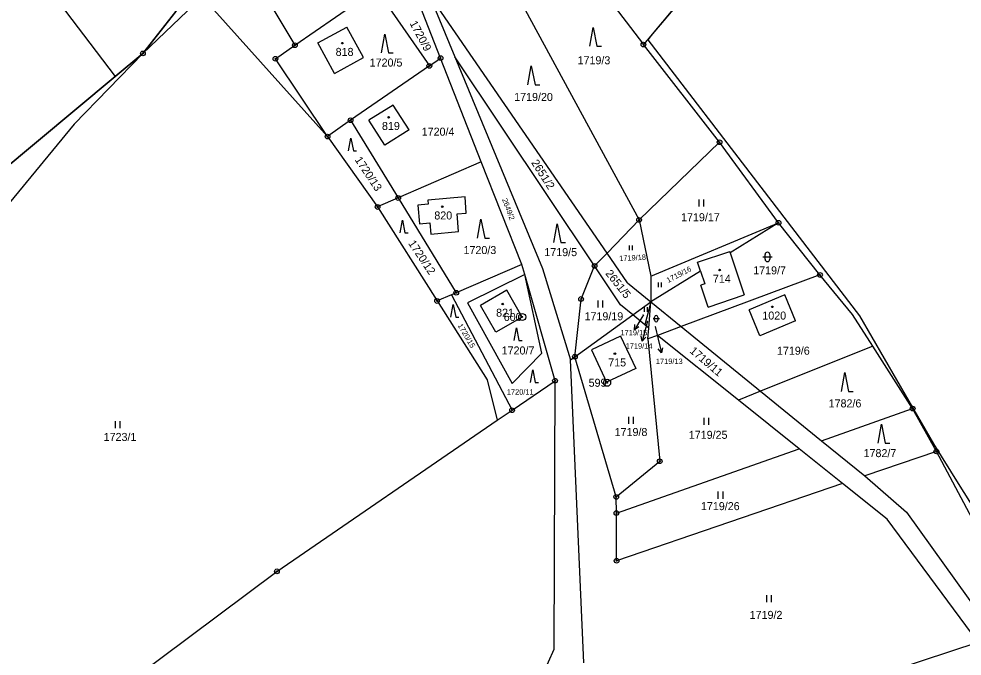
# Model space of a CAD drawing. Extents: x -439246 to -433691, y -1130252 to -1121148.
# Drawn here: x -437320.2 to -437119.9, y -1121865.8 to -1121730.6 of the extents above; entities that cross this region are included whole.
import ezdxf

# ---------------------------------------------------------------- set-up
doc = ezdxf.new("R2010")
doc.units = 0
for name, color, linetype in [('Vrstva 1', 7, 'Continuous'), ('Vrstva 16', 7, 'Continuous'), ('Vrstva 17', 7, 'Continuous'), ('Vrstva 18', 7, 'Continuous'), ('Vrstva 19', 7, 'Continuous'), ('Vrstva 24', 7, 'Continuous'), ('Vrstva 25', 7, 'Continuous'), ('Vrstva 3', 7, 'Continuous'), ('Vrstva 37', 7, 'Continuous'), ('Vrstva 52', 7, 'Continuous')]:
    doc.layers.add(name, color=color, linetype=linetype)

msp = doc.modelspace()

# ---------------------------------------------------------------- linework, layer by layer
at = {"layer": 'Vrstva 1'}
for p, q in [((-437286.85, -1121729.03), (-437293.85, -1121737.9)), ((-437244, -1121770.49), (-437231.36, -1121790.44)), ((-437228.3, -1121789.11), (-437231.36, -1121790.44)), ((-437231.36, -1121790.44), (-437220.77, -1121807.15))]:
    msp.add_line(p, q, dxfattribs=at)
for points in [[(-437362.16, -1121660.73), (-437299.73, -1121742.8)], [(-437218.91, -1121695.01), (-437187.55, -1121736.04)], [(-437224.76, -1121706.29), (-437188.49, -1121773.23)], [(-437239.06, -1121710.91), (-437227.57, -1121738.66)], [(-437271.13, -1121720.17), (-437261.57, -1121736.17)], [(-437293.85, -1121737.9), (-437281.25, -1121725.82)], [(-437281.25, -1121725.82), (-437254.62, -1121755.56)], [(-437261.57, -1121736.17), (-437244.31, -1121724.19)], [(-437244.31, -1121724.19), (-437233.02, -1121740.55)], [(-437230.64, -1121738.9), (-437236.41, -1121724.19)], [(-437195.29, -1121780.26), (-437231.23, -1121728.1)], [(-437180.92, -1121728.14), (-437187.55, -1121736.04)], [(-437256.68, -1121735.68), (-437250.54, -1121732.33)], [(-437247.01, -1121738.78), (-437250.54, -1121732.33)], [(-437253.16, -1121742.13), (-437256.68, -1121735.68)], [(-437265.72, -1121739.05), (-437261.57, -1121736.17)], [(-437171.37, -1121756.74), (-437187.55, -1121736.04)], [(-437293.85, -1121737.9), (-437308.48, -1121752.95)], [(-437293.85, -1121737.9), (-437299.73, -1121742.8)], [(-437254.62, -1121755.56), (-437265.72, -1121739.05)], [(-437253.16, -1121742.13), (-437247.01, -1121738.78)], [(-437233.02, -1121740.55), (-437230.64, -1121738.9)], [(-437222, -1121760.89), (-437230.64, -1121738.9)], [(-437197.93, -1121783), (-437227.57, -1121738.66)], [(-437227.57, -1121738.66), (-437209, -1121783.51)], [(-437233.02, -1121740.55), (-437249.75, -1121752.09)], [(-437299.73, -1121742.8), (-437324.63, -1121763.56)], [(-437240.69, -1121748.86), (-437245.86, -1121752.1)], [(-437237.32, -1121754.15), (-437240.69, -1121748.86)], [(-437308.48, -1121752.95), (-437325.94, -1121774.07)], [(-437249.75, -1121752.09), (-437254.62, -1121755.56)], [(-437249.75, -1121752.09), (-437239.63, -1121768.58)], [(-437242.49, -1121757.39), (-437245.86, -1121752.1)], [(-437254.62, -1121755.56), (-437244, -1121770.49)], [(-437237.32, -1121754.15), (-437242.49, -1121757.39)], [(-437188.49, -1121773.23), (-437171.37, -1121756.74)], [(-437158.87, -1121773.85), (-437171.37, -1121756.74)], [(-437222, -1121760.89), (-437239.63, -1121768.58)], [(-437213.37, -1121782.72), (-437222, -1121760.89)], [(-437239.63, -1121768.58), (-437244, -1121770.49)], [(-437239.63, -1121768.58), (-437227.31, -1121788.68)], [(-437233.24, -1121769.89), (-437235.43, -1121770.09)], [(-437225.4, -1121768.35), (-437233.32, -1121769.05)], [(-437233.32, -1121769.05), (-437233.24, -1121769.89)], [(-437225.2, -1121771.8), (-437225.4, -1121768.35)], [(-437235.43, -1121770.09), (-437235.08, -1121774.07)], [(-437227.14, -1121771.97), (-437225.2, -1121771.8)], [(-437235.08, -1121774.07), (-437232.89, -1121773.88)], [(-437232.89, -1121773.88), (-437232.68, -1121776.23)], [(-437226.81, -1121775.71), (-437227.14, -1121771.97)], [(-437188.49, -1121773.23), (-437195.29, -1121780.26)], [(-437188.49, -1121773.23), (-437185.97, -1121785.2)], [(-437185.97, -1121785.2), (-437158.87, -1121773.85)], [(-437158.87, -1121773.85), (-437169.13, -1121780.21)], [(-437150.06, -1121784.92), (-437158.87, -1121773.85)], [(-437232.68, -1121776.23), (-437226.81, -1121775.71)], [(-437176.06, -1121782.21), (-437169.23, -1121779.92)], [(-437169.13, -1121780.21), (-437169.23, -1121779.92)], [(-437195.29, -1121780.26), (-437197.93, -1121783)], [(-437190.91, -1121786.62), (-437195.29, -1121780.26)], [(-437169.13, -1121780.21), (-437166.13, -1121789.16)], [(-437213.37, -1121782.72), (-437227.31, -1121788.68)], [(-437212.77, -1121784.83), (-437213.37, -1121782.72)], [(-437209, -1121783.51), (-437203.04, -1121802.93)], [(-437200.8, -1121790.02), (-437197.93, -1121783)], [(-437192.43, -1121791.23), (-437197.93, -1121783)], [(-437175.42, -1121784.1), (-437176.06, -1121782.21)], [(-437212.77, -1121784.83), (-437224.95, -1121790.8)], [(-437209.14, -1121801.51), (-437212.77, -1121784.83)], [(-437206.33, -1121807.36), (-437212.77, -1121784.83)], [(-437175.42, -1121784.1), (-437185.97, -1121790.64)], [(-437185.97, -1121785.2), (-437185.97, -1121790.64)], [(-437150.06, -1121784.92), (-437179.56, -1121795.83)], [(-437175.42, -1121784.1), (-437174.52, -1121786.8)], [(-437143.14, -1121793.33), (-437150.06, -1121784.92)], [(-437190.91, -1121786.62), (-437185.97, -1121790.64)], [(-437174.52, -1121786.8), (-437175.37, -1121787.09)], [(-437173.81, -1121791.73), (-437175.37, -1121787.09)], [(-437227.31, -1121788.68), (-437228.3, -1121789.11)], [(-437228.3, -1121789.11), (-437215.46, -1121813.61)], [(-437216.59, -1121788.17), (-437222.18, -1121791.39)], [(-437213.31, -1121793.86), (-437216.59, -1121788.17)], [(-437173.81, -1121791.73), (-437166.13, -1121789.16)], [(-437157.53, -1121789.14), (-437165.1, -1121792.29)], [(-437155.23, -1121794.68), (-437157.53, -1121789.14)], [(-437224.95, -1121790.8), (-437215.43, -1121807.98)], [(-437218.9, -1121797.08), (-437222.18, -1121791.39)], [(-437202.12, -1121802.27), (-437200.8, -1121790.02)], [(-437189.81, -1121793.4), (-437192.43, -1121791.23)], [(-437189.81, -1121793.4), (-437185.97, -1121790.64)], [(-437185.97, -1121790.64), (-437187.24, -1121795.53)], [(-437186.41, -1121796.22), (-437185.97, -1121790.64)], [(-437185.97, -1121790.64), (-437179.56, -1121795.83)], [(-437213.31, -1121793.86), (-437218.9, -1121797.08)], [(-437202.12, -1121802.27), (-437189.81, -1121793.4)], [(-437187.24, -1121795.53), (-437189.81, -1121793.4)], [(-437162.8, -1121797.83), (-437165.1, -1121792.29)], [(-437138.86, -1121800.01), (-437143.14, -1121793.33)], [(-437186.41, -1121796.22), (-437187.24, -1121795.53)], [(-437179.56, -1121795.83), (-437184.59, -1121797.74)], [(-437179.56, -1121795.83), (-437162.66, -1121809.59)], [(-437155.23, -1121794.68), (-437162.8, -1121797.83)], [(-437192.39, -1121797.87), (-437198.59, -1121800.82)], [(-437192.39, -1121797.87), (-437189.19, -1121804.75)], [(-437186.59, -1121798.48), (-437186.41, -1121796.22)], [(-437184.59, -1121797.74), (-437186.59, -1121798.48)], [(-437167.38, -1121811.49), (-437184.59, -1121797.74)], [(-437186.59, -1121798.48), (-437184.1, -1121824.46)], [(-437215.43, -1121807.98), (-437209.14, -1121801.51)], [(-437198.59, -1121800.82), (-437195.39, -1121807.7)], [(-437138.86, -1121800.01), (-437162.66, -1121809.59)], [(-437130.38, -1121813.28), (-437138.86, -1121800.01)], [(-437203.04, -1121802.93), (-437202.12, -1121802.27)], [(-437200.22, -1121867.25), (-437203.04, -1121802.93)], [(-437193.32, -1121832.01), (-437202.12, -1121802.27)], [(-437189.19, -1121804.75), (-437195.39, -1121807.7)], [(-437220.77, -1121807.15), (-437218.58, -1121815.75)], [(-437215.46, -1121813.61), (-437206.33, -1121807.36)], [(-437206.51, -1121864.35), (-437206.33, -1121807.36)], [(-437162.66, -1121809.59), (-437167.38, -1121811.49)], [(-437162.66, -1121809.59), (-437149.74, -1121820.1)], [(-437154.5, -1121821.78), (-437167.38, -1121811.49)], [(-437218.58, -1121815.75), (-437215.46, -1121813.61)], [(-437149.74, -1121820.1), (-437130.38, -1121813.28)], [(-437125.35, -1121822.36), (-437130.38, -1121813.28)], [(-437265.39, -1121847.81), (-437218.58, -1121815.75)], [(-437193.3, -1121835.44), (-437154.5, -1121821.78)], [(-437145.25, -1121829.16), (-437154.5, -1121821.78)], [(-437149.74, -1121820.1), (-437140.57, -1121827.56)], [(-437125.35, -1121822.36), (-437140.57, -1121827.56)], [(-437110.2, -1121850.84), (-437125.35, -1121822.36)], [(-437193.32, -1121832.01), (-437184.1, -1121824.46)], [(-437140.57, -1121827.56), (-437131.69, -1121835.24)], [(-437145.25, -1121829.16), (-437193.25, -1121845.57)], [(-437135.79, -1121836.73), (-437145.25, -1121829.16)], [(-437193.3, -1121835.44), (-437193.32, -1121832.01)], [(-437193.25, -1121845.57), (-437193.3, -1121835.44)], [(-437131.69, -1121835.24), (-437100.09, -1121879.22)], [(-437116.5, -1121862.81), (-437135.79, -1121836.73)], [(-437296.19, -1121870.84), (-437265.39, -1121847.81)], [(-437182.47, -1121884.52), (-437116.5, -1121862.81)], [(-437224.58, -1121904.67), (-437206.51, -1121864.35)]]:
    msp.add_lwpolyline(points, dxfattribs=at)
at = {"layer": 'Vrstva 16'}
for p, q in [((-437187.9, -1121793.96), (-437189.45, -1121796.53)), ((-437187.03, -1121796.08), (-437187.81, -1121798.98)), ((-437184.42, -1121798.53), (-437183.74, -1121801.45))]:
    msp.add_line(p, q, dxfattribs=at)
for points in [[(-437187.56, -1121793.39), (-437187.9, -1121793.96)], [(-437188.51, -1121795.93), (-437189.45, -1121796.53), (-437189.36, -1121795.41)], [(-437186.66, -1121794.69), (-437187.03, -1121796.08)], [(-437185.05, -1121795.85), (-437184.42, -1121798.53)], [(-437187.06, -1121798.14), (-437187.81, -1121798.98), (-437188.03, -1121797.88)], [(-437183.48, -1121800.36), (-437183.74, -1121801.45), (-437184.45, -1121800.59)]]:
    msp.add_lwpolyline(points, dxfattribs=at)
at = {"layer": 'Vrstva 24'}
for centre, radius in [((-437261.57, -1121736.17), 0.5), ((-437187.55, -1121736.04), 0.5), ((-437293.85, -1121737.9), 0.5), ((-437293.85, -1121737.9), 0.1), ((-437261.57, -1121736.17), 0.1), ((-437187.55, -1121736.04), 0.1), ((-437265.72, -1121739.05), 0.5), ((-437265.72, -1121739.05), 0.1), ((-437230.64, -1121738.9), 0.5), ((-437230.64, -1121738.9), 0.1), ((-437233.02, -1121740.55), 0.5), ((-437233.02, -1121740.55), 0.1), ((-437249.75, -1121752.09), 0.5), ((-437249.75, -1121752.09), 0.1), ((-437254.62, -1121755.56), 0.5), ((-437254.62, -1121755.56), 0.1), ((-437171.37, -1121756.74), 0.5), ((-437171.37, -1121756.74), 0.1), ((-437239.63, -1121768.58), 0.5), ((-437239.63, -1121768.58), 0.1), ((-437244, -1121770.49), 0.5), ((-437244, -1121770.49), 0.1), ((-437188.49, -1121773.23), 0.5), ((-437188.49, -1121773.23), 0.1), ((-437158.87, -1121773.85), 0.5), ((-437158.87, -1121773.85), 0.1), ((-437197.93, -1121783), 0.5), ((-437197.93, -1121783), 0.1), ((-437150.06, -1121784.92), 0.5), ((-437150.06, -1121784.92), 0.1), ((-437231.36, -1121790.44), 0.5), ((-437227.31, -1121788.68), 0.5), ((-437227.31, -1121788.68), 0.1), ((-437200.8, -1121790.02), 0.5), ((-437200.8, -1121790.02), 0.1), ((-437231.36, -1121790.44), 0.1), ((-437213.29, -1121793.83), 0.75), ((-437213.29, -1121793.83), 0.1), ((-437202.12, -1121802.27), 0.5), ((-437202.12, -1121802.27), 0.1), ((-437206.33, -1121807.36), 0.5), ((-437206.33, -1121807.36), 0.1), ((-437195.27, -1121807.79), 0.75), ((-437195.27, -1121807.79), 0.1), ((-437215.46, -1121813.61), 0.5), ((-437215.46, -1121813.61), 0.1), ((-437130.38, -1121813.28), 0.5), ((-437130.38, -1121813.28), 0.1), ((-437125.35, -1121822.36), 0.5), ((-437184.1, -1121824.46), 0.5), ((-437125.35, -1121822.36), 0.1), ((-437184.1, -1121824.46), 0.1), ((-437193.32, -1121832.01), 0.5), ((-437193.32, -1121832.01), 0.1), ((-437193.3, -1121835.44), 0.5), ((-437193.3, -1121835.44), 0.1), ((-437193.25, -1121845.57), 0.5), ((-437193.25, -1121845.57), 0.1), ((-437265.39, -1121847.81), 0.5), ((-437265.39, -1121847.81), 0.1)]:
    msp.add_circle(centre, radius, dxfattribs=at)
at = {"layer": 'Vrstva 25'}
for p, q in [((-437175.7, -1121770.39), (-437175.7, -1121768.89)), ((-437174.7, -1121770.39), (-437174.7, -1121768.89)), ((-437190.53, -1121779.67), (-437190.53, -1121778.67)), ((-437189.85, -1121779.67), (-437189.85, -1121778.67)), ((-437162.21, -1121781.09), (-437160.21, -1121781.09)), ((-437161.71, -1121781.59), (-437161.71, -1121780.59)), ((-437160.71, -1121780.59), (-437160.71, -1121781.59)), ((-437184.36, -1121787.49), (-437184.36, -1121786.49)), ((-437183.7, -1121787.49), (-437183.7, -1121786.49)), ((-437197.18, -1121791.83), (-437197.18, -1121790.33)), ((-437196.18, -1121791.83), (-437196.18, -1121790.33)), ((-437187.35, -1121792.77), (-437187.35, -1121791.77)), ((-437186.67, -1121792.77), (-437186.67, -1121791.77)), ((-437185.17, -1121794.53), (-437185.17, -1121793.85)), ((-437184.51, -1121793.85), (-437184.51, -1121794.53)), ((-437185.51, -1121794.19), (-437184.17, -1121794.19)), ((-437299.69, -1121817.44), (-437299.69, -1121815.94)), ((-437298.69, -1121817.44), (-437298.69, -1121815.94)), ((-437190.63, -1121816.52), (-437190.63, -1121815.02)), ((-437189.63, -1121816.52), (-437189.63, -1121815.02)), ((-437174.69, -1121816.73), (-437174.69, -1121815.23)), ((-437173.69, -1121816.73), (-437173.69, -1121815.23)), ((-437171.65, -1121832.39), (-437171.65, -1121830.89)), ((-437170.65, -1121832.39), (-437170.65, -1121830.89)), ((-437161.37, -1121854.37), (-437161.37, -1121852.87)), ((-437160.37, -1121854.37), (-437160.37, -1121852.87))]:
    msp.add_line(p, q, dxfattribs=at)
for points in [[(-437243.17, -1121737.8), (-437242.47, -1121733.8), (-437241.67, -1121737.8), (-437240.67, -1121737.8)], [(-437198.95, -1121736.4), (-437198.25, -1121732.4), (-437197.45, -1121736.4), (-437196.45, -1121736.4)], [(-437212.08, -1121744.55), (-437211.38, -1121740.55), (-437210.58, -1121744.55), (-437209.58, -1121744.55)], [(-437250.17, -1121758.59), (-437249.7, -1121755.91), (-437249.16, -1121758.59), (-437248.49, -1121758.59)], [(-437239.22, -1121776), (-437238.75, -1121773.32), (-437238.21, -1121776), (-437237.54, -1121776)], [(-437222.76, -1121777.09), (-437222.06, -1121773.09), (-437221.26, -1121777.09), (-437220.26, -1121777.09)], [(-437206.57, -1121778.05), (-437205.87, -1121774.05), (-437205.07, -1121778.05), (-437204.07, -1121778.05)], [(-437228.43, -1121793.85), (-437227.96, -1121791.17), (-437227.42, -1121793.85), (-437226.75, -1121793.85)], [(-437215.01, -1121798.81), (-437214.54, -1121796.13), (-437214, -1121798.81), (-437213.33, -1121798.81)], [(-437211.53, -1121807.76), (-437211.06, -1121805.08), (-437210.52, -1121807.76), (-437209.85, -1121807.76)], [(-437145.51, -1121809.63), (-437144.81, -1121805.63), (-437144.01, -1121809.63), (-437143.01, -1121809.63)], [(-437137.71, -1121820.6), (-437137.01, -1121816.6), (-437136.21, -1121820.6), (-437135.21, -1121820.6)]]:
    msp.add_lwpolyline(points, dxfattribs=at)
for centre in [(-437251.51, -1121735.73), (-437241.67, -1121751.45), (-437230.26, -1121770.44), (-437171.38, -1121783.87), (-437217.44, -1121791.08), (-437160.18, -1121791.68), (-437193.62, -1121801.63)]:
    msp.add_circle(centre, 0.175, dxfattribs=at)
for centre, radius, start, end in [((-437161.21, -1121780.59), 0.5, 0, 180), ((-437161.21, -1121781.59), 0.5, 180, 0), ((-437184.84, -1121793.85), 0.335, 0, 180), ((-437184.84, -1121794.53), 0.335, 180, 0)]:
    msp.add_arc(centre, radius, start, end, dxfattribs=at)
at = {"layer": 'Vrstva 3'}
for points in [[(-437256.68, -1121735.68), (-437250.54, -1121732.33)], [(-437247.01, -1121738.78), (-437250.54, -1121732.33)], [(-437253.16, -1121742.13), (-437256.68, -1121735.68)], [(-437253.16, -1121742.13), (-437247.01, -1121738.78)], [(-437240.69, -1121748.86), (-437245.86, -1121752.1)], [(-437237.32, -1121754.15), (-437240.69, -1121748.86)], [(-437242.49, -1121757.39), (-437245.86, -1121752.1)], [(-437237.32, -1121754.15), (-437242.49, -1121757.39)], [(-437233.24, -1121769.89), (-437235.43, -1121770.09)], [(-437225.4, -1121768.35), (-437233.32, -1121769.05)], [(-437233.32, -1121769.05), (-437233.24, -1121769.89)], [(-437225.2, -1121771.8), (-437225.4, -1121768.35)], [(-437235.43, -1121770.09), (-437235.08, -1121774.07)], [(-437227.14, -1121771.97), (-437225.2, -1121771.8)], [(-437235.08, -1121774.07), (-437232.89, -1121773.88)], [(-437232.89, -1121773.88), (-437232.68, -1121776.23)], [(-437226.81, -1121775.71), (-437227.14, -1121771.97)], [(-437232.68, -1121776.23), (-437226.81, -1121775.71)], [(-437176.06, -1121782.21), (-437169.23, -1121779.92)], [(-437169.13, -1121780.21), (-437169.23, -1121779.92)], [(-437169.13, -1121780.21), (-437166.13, -1121789.16)], [(-437175.42, -1121784.1), (-437176.06, -1121782.21)], [(-437175.42, -1121784.1), (-437174.52, -1121786.8)], [(-437174.52, -1121786.8), (-437175.37, -1121787.09)], [(-437173.81, -1121791.73), (-437175.37, -1121787.09)], [(-437216.59, -1121788.17), (-437222.18, -1121791.39)], [(-437213.31, -1121793.86), (-437216.59, -1121788.17)], [(-437173.81, -1121791.73), (-437166.13, -1121789.16)], [(-437157.53, -1121789.14), (-437165.1, -1121792.29)], [(-437155.23, -1121794.68), (-437157.53, -1121789.14)], [(-437218.9, -1121797.08), (-437222.18, -1121791.39)], [(-437213.31, -1121793.86), (-437218.9, -1121797.08)], [(-437162.8, -1121797.83), (-437165.1, -1121792.29)], [(-437155.23, -1121794.68), (-437162.8, -1121797.83)], [(-437192.39, -1121797.87), (-437198.59, -1121800.82)], [(-437192.39, -1121797.87), (-437189.19, -1121804.75)], [(-437198.59, -1121800.82), (-437195.39, -1121807.7)], [(-437189.19, -1121804.75), (-437195.39, -1121807.7)]]:
    msp.add_lwpolyline(points, dxfattribs=at)
at = {"layer": 'Vrstva 37'}
for centre in [(-437251.51, -1121735.73), (-437241.67, -1121751.45), (-437230.26, -1121770.44), (-437171.38, -1121783.87), (-437217.44, -1121791.08), (-437160.18, -1121791.68), (-437193.62, -1121801.63)]:
    msp.add_circle(centre, 0.175, dxfattribs=at)
at = {"layer": 'Vrstva 52'}
for points in [[(-437324.63, -1121763.56), (-437299.73, -1121742.8), (-437293.85, -1121737.9), (-437286.85, -1121729.03), (-437274.8, -1121713.76), (-437307.53, -1121663.48), (-437324.84, -1121642), (-437344.12, -1121612.1), (-437332.43, -1121606.94), (-437313.95, -1121598.79), (-437325.59, -1121568.28), (-437326.58, -1121565.67)], [(-437115.82, -1121836.82), (-437120.61, -1121829.17), (-437125.87, -1121820.77), (-437141.58, -1121793.6), (-437162.56, -1121766.28), (-437186.57, -1121735.01), (-437185.66, -1121733.79), (-437180.92, -1121728.14)]]:
    msp.add_lwpolyline(points, dxfattribs=at)

# ---------------------------------------------------------------- texts
at = {"layer": 'Vrstva 16'}
msp.add_text('2649/2', height=1.14, rotation=290.5941, dxfattribs=at).set_placement((-437217.59, -1121768.9))
for s, p in [('1719/15', (-437192.43, -1121797.72)), ('1719/14', (-437191.32, -1121800.55)), ('1719/13', (-437184.91, -1121803.81))]:
    msp.add_text(s, height=1.14, dxfattribs=at).set_placement(p)
at = {"layer": 'Vrstva 17'}
for s, p in [('600', (-437217.22, -1121794.68)), ('599', (-437199.19, -1121808.64))]:
    msp.add_text(s, height=1.7, dxfattribs=at).set_placement(p)
at = {"layer": 'Vrstva 18'}
for s, height, rotation, p in [('1720/9', 1.7, 298.1849, (-437237.26, -1121731.51)), ('1720/13', 1.7, 303.7528, (-437248.93, -1121760.49)), ('2651/2', 1.7, 302.5954, (-437211.45, -1121761.09)), ('1720/12', 1.7, 303.7528, (-437237.57, -1121778.21)), ('1719/18', 1.14, 2.9351, (-437192.68, -1121781.99)), ('2651/5', 1.7, 308.6988, (-437195.73, -1121784.64)), ('1719/16', 1.14, 27.5727, (-437182.29, -1121786.64)), ('1720/15', 1.14, 300.4362, (-437227.05, -1121795.64)), ('1719/11', 1.7, 319.5744, (-437177.86, -1121801.25))]:
    msp.add_text(s, height=height, rotation=rotation, dxfattribs=at).set_placement(p)
for s, height, p in [('1720/5', 1.7, (-437245.69, -1121740.69)), ('1719/3', 1.7, (-437201.54, -1121740.21)), ('1719/20', 1.7, (-437215, -1121747.99)), ('1720/4', 1.7, (-437234.64, -1121755.36)), ('1719/17', 1.7, (-437179.56, -1121773.51)), ('1720/3', 1.7, (-437225.76, -1121780.48)), ('1719/5', 1.7, (-437208.6, -1121780.92)), ('1719/7', 1.7, (-437164.24, -1121784.79)), ('1719/19', 1.7, (-437200.06, -1121794.53)), ('1719/15', 0.1, (-437187.79, -1121793.39)), ('1719/14', 0.1, (-437186.88, -1121794.7)), ('1719/13', 0.1, (-437185.28, -1121795.84)), ('1720/7', 1.7, (-437217.66, -1121801.79)), ('1719/6', 1.7, (-437159.19, -1121801.84)), ('1720/11', 1.14, (-437216.56, -1121810.31)), ('1782/6', 1.7, (-437148.22, -1121813.02)), ('1719/8', 1.7, (-437193.67, -1121819.1)), ('1719/25', 1.7, (-437177.92, -1121819.69)), ('1723/1', 1.7, (-437302.18, -1121820.14)), ('1782/7', 1.7, (-437140.8, -1121823.57)), ('1719/26', 1.7, (-437175.34, -1121834.82)), ('1719/2', 1.7, (-437164.99, -1121857.9))]:
    msp.add_text(s, height=height, dxfattribs=at).set_placement(p)
at = {"layer": 'Vrstva 19'}
for s, p in [('818', (-437252.92, -1121738.43)), ('819', (-437243.08, -1121754.15)), ('820', (-437231.96, -1121773.14)), ('714', (-437172.8, -1121786.57)), ('821', (-437218.84, -1121793.78)), ('1020', (-437162.3, -1121794.38)), ('715', (-437195.03, -1121804.33))]:
    msp.add_text(s, height=1.7, dxfattribs=at).set_placement(p)

doc.saveas('drawing.dxf')
